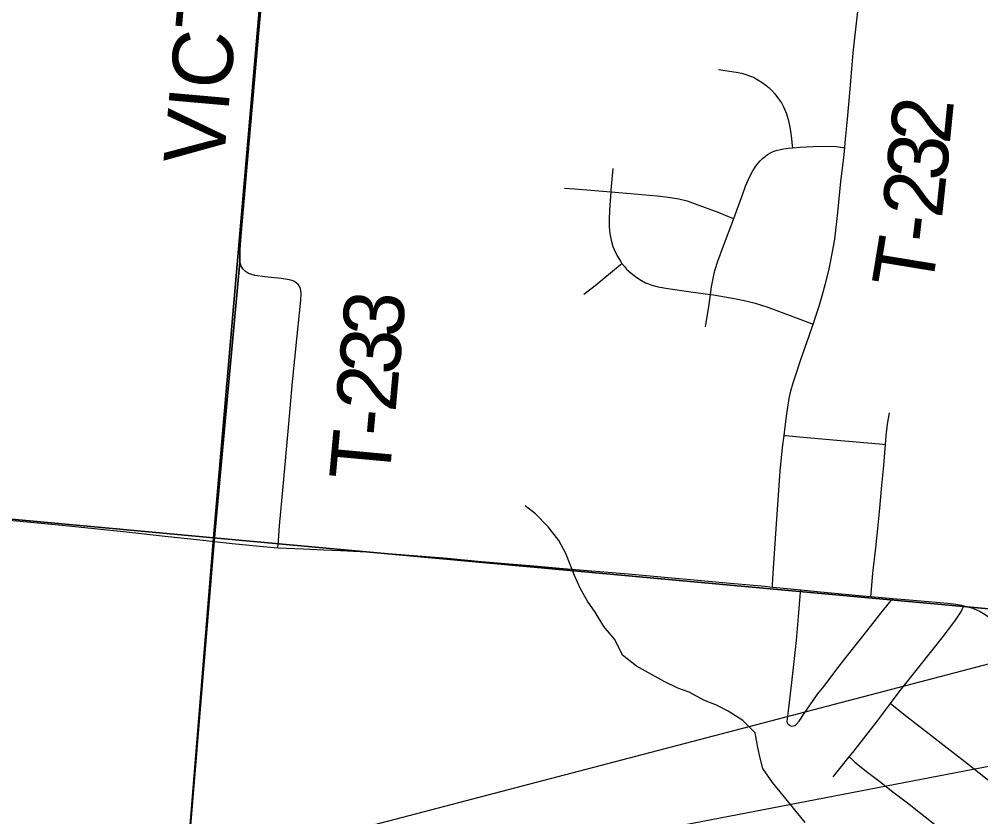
# Model space of a CAD drawing. Extents: x 0 to 34, y 0 to 22.
# Drawn here: x 4.764 to 5.672, y 19.65 to 20.403 of the extents above; entities that cross this region are included whole.
import ezdxf

# ---------------------------------------------------------------- set-up
doc = ezdxf.new("R2010")
doc.units = 0
for name, color, linetype in [('GM_X_Corporation', 7, 'Continuous'), ('GM_X_County_Road', 7, 'Continuous'), ('GM_X_Minor_River', 7, 'Continuous'), ('GM_X_Township_Road', 7, 'Continuous'), ('GM_X_Township_Road_Text', 7, 'Continuous'), ('SH_Text', 7, 'Continuous')]:
    doc.layers.add(name, color=color, linetype=linetype)

msp = doc.modelspace()

# ---------------------------------------------------------------- linework, layer by layer
at = {"layer": 'GM_X_Corporation'}
for points in [[(4.51346, 20.95784), (5.03429, 20.91348), (4.9476, 19.91357), (3.95309, 20.00548), (4.02045, 20.95784)], [(4.75761, 18.42534), (4.82227, 18.41158), (4.8466, 18.68337), (4.86018, 18.85455), (4.86171, 18.87383), (4.91551, 19.51709), (4.94845, 19.9107), (4.97265, 20.17394), (4.97237, 20.1772), (4.9726, 20.18655), (4.97354, 20.19897), (4.97736, 20.24223), (4.98502, 20.3319), (4.98877, 20.3752), (4.99328, 20.42466)], [(4.99328, 20.42466), (4.98877, 20.3752), (4.98502, 20.3319), (4.97736, 20.24223), (4.97354, 20.19897), (4.9726, 20.18655), (4.97237, 20.1772), (4.97265, 20.17394), (4.94845, 19.9107), (4.91551, 19.51709), (4.86171, 18.87383), (4.86018, 18.85455), (4.8466, 18.68337), (4.82227, 18.41158)]]:
    msp.add_lwpolyline(points, dxfattribs=at)
for points in [[(5.03429, 20.91348), (6.08229, 20.82057), (5.99165, 19.81795), (4.9476, 19.91357)], [(3.95309, 20.00548), (4.9476, 19.91357), (4.86332, 18.87576), (3.91027, 18.95453)], [(4.9476, 19.91357), (5.99165, 19.81795), (5.88574, 18.80005), (4.86332, 18.87576)]]:
    msp.add_lwpolyline(points, close=True, dxfattribs=at)
at = {"layer": 'GM_X_County_Road'}
msp.add_line((5.56793, 19.85833), (5.58872, 19.85656), dxfattribs=at)
for points in [[(4.67837, 19.93746), (4.69478, 19.93599), (4.75189, 19.9306), (4.8079, 19.92521), (4.86549, 19.9192), (4.9021, 19.91534), (4.94077, 19.91106), (4.94867, 19.91016)], [(4.94867, 19.91016), (4.96528, 19.90829), (4.99802, 19.90512), (5.00849, 19.90429)], [(5.00849, 19.90429), (5.03255, 19.90332), (5.05167, 19.9025), (5.06742, 19.90182), (5.09202, 19.9004), (5.1163, 19.89867), (5.14052, 19.89663), (5.16839, 19.89435), (5.19725, 19.89181), (5.22678, 19.88928), (5.24995, 19.88736), (5.27424, 19.88508), (5.30068, 19.88285), (5.33936, 19.87958), (5.37668, 19.87618), (5.4014, 19.87395), (5.43167, 19.8713), (5.46103, 19.8686)], [(5.46103, 19.8686), (5.46789, 19.86796), (5.47504, 19.86719)], [(5.47504, 19.86719), (5.48556, 19.86604), (5.50181, 19.86446)], [(5.50181, 19.86446), (5.51725, 19.86296), (5.56001, 19.859), (5.56793, 19.85833)], [(5.58872, 19.85656), (5.60802, 19.85492), (5.64033, 19.85202), (5.64831, 19.85109), (5.65338, 19.85017), (5.65562, 19.84963)], [(5.65562, 19.84963), (5.65856, 19.84893), (5.66283, 19.84763), (5.66703, 19.84596), (5.67111, 19.84405), (5.6758, 19.84121), (5.69687, 19.82625), (5.70991, 19.81649), (5.71639, 19.81174)]]:
    msp.add_lwpolyline(points, dxfattribs=at)
at = {"layer": 'GM_X_Minor_River'}
msp.add_lwpolyline([(5.50612, 19.64504), (5.48516, 19.67036), (5.47506, 19.68264), (5.46612, 19.69605), (5.46358, 19.70558), (5.46142, 19.71586), (5.45894, 19.72957), (5.44731, 19.74111), (5.43337, 19.75001), (5.42242, 19.75584), (5.41108, 19.76015), (5.39637, 19.76793), (5.38578, 19.77185), (5.3737, 19.77769), (5.36087, 19.78469), (5.34691, 19.79245), (5.33375, 19.80287), (5.32634, 19.81777), (5.31586, 19.83006), (5.30767, 19.84346), (5.30058, 19.8538), (5.2939, 19.86566), (5.28836, 19.87827), (5.28026, 19.89889), (5.27358, 19.91113), (5.26349, 19.92417), (5.25149, 19.93648), (5.2417, 19.94381)], dxfattribs=at)
at = {"layer": 'GM_X_Township_Road'}
msp.add_line((5.53231, 19.68805), (5.54745, 19.70679), dxfattribs=at)
for points in [[(4.97269, 20.17558), (4.9726, 20.17666), (4.97283, 20.18602), (4.97377, 20.19843), (4.97759, 20.2417), (4.98525, 20.33137), (4.989, 20.37466), (4.99351, 20.42412), (4.9998, 20.49521), (5.0042, 20.54779), (5.00754, 20.59087), (5.01026, 20.62171), (5.01525, 20.68047), (5.01822, 20.71761), (5.01898, 20.72572)], [(5.54339, 20.28204), (5.54389, 20.28684), (5.54584, 20.30897), (5.54836, 20.3373), (5.55142, 20.37142), (5.55513, 20.40507), (5.55927, 20.43901), (5.5627, 20.46517), (5.56568, 20.48948), (5.56821, 20.5115), (5.57096, 20.53627), (5.57279, 20.55439), (5.57325, 20.56116), (5.57348, 20.56455)], [(5.42433, 20.35575), (5.44088, 20.3534), (5.44626, 20.35237), (5.45011, 20.35122), (5.45359, 20.34994), (5.45722, 20.34846), (5.46135, 20.3462), (5.46552, 20.34358), (5.46902, 20.34093), (5.47209, 20.33847), (5.47448, 20.33594), (5.47728, 20.33273), (5.48083, 20.32816), (5.48363, 20.3242), (5.48554, 20.32044), (5.48834, 20.31382), (5.48988, 20.30872), (5.49121, 20.30303), (5.49223, 20.29757), (5.49312, 20.29081), (5.49387, 20.28364), (5.49405, 20.28191)], [(5.43861, 20.21507), (5.44133, 20.22222), (5.44676, 20.23754), (5.44969, 20.24555), (5.4521, 20.2514), (5.45416, 20.25553), (5.45666, 20.26009), (5.4595, 20.26457), (5.46165, 20.26734), (5.46367, 20.26964), (5.4658, 20.27179), (5.4681, 20.27376), (5.47056, 20.27552), (5.47316, 20.27702), (5.4759, 20.27828), (5.47875, 20.27929), (5.48403, 20.28049), (5.48979, 20.28152), (5.49405, 20.28191)], [(5.49405, 20.28191), (5.50124, 20.28256), (5.51363, 20.28316), (5.52778, 20.28341), (5.53541, 20.283), (5.54126, 20.2823), (5.54339, 20.28204)], [(5.51369, 20.11552), (5.51522, 20.11997), (5.51901, 20.13156), (5.52208, 20.142), (5.5252, 20.15381), (5.52829, 20.16619), (5.53002, 20.17387), (5.5322, 20.18534), (5.53399, 20.19566), (5.53678, 20.22067), (5.53977, 20.25002), (5.5424, 20.27238), (5.54339, 20.28204)], [(5.32437, 20.26242), (5.32273, 20.24202), (5.3226, 20.24038)], [(5.27892, 20.24383), (5.28828, 20.24314), (5.30365, 20.24186), (5.3226, 20.24038)], [(5.3226, 20.24038), (5.32127, 20.22326), (5.32088, 20.21352), (5.32104, 20.20727), (5.32159, 20.20103), (5.32279, 20.19484), (5.32465, 20.18882), (5.3271, 20.18304), (5.32919, 20.17884), (5.33162, 20.17476), (5.33309, 20.17278)], [(5.3226, 20.24038), (5.33031, 20.23978), (5.3662, 20.23659), (5.3767, 20.23522), (5.38662, 20.23357), (5.39451, 20.23178), (5.40226, 20.2291), (5.42457, 20.22083), (5.43652, 20.21594), (5.43861, 20.21507)], [(5.41668, 20.14352), (5.41775, 20.1507), (5.41949, 20.16), (5.42086, 20.16598), (5.42349, 20.17483), (5.42883, 20.18936), (5.43861, 20.21507)], [(5.00849, 19.90429), (5.00887, 19.91071), (5.01007, 19.92501), (5.01338, 19.96212), (5.01838, 20.01776), (5.02226, 20.06104), (5.02649, 20.10427), (5.0288, 20.12586), (5.03006, 20.13819), (5.03042, 20.14429), (5.03015, 20.14723), (5.02933, 20.14999), (5.02786, 20.15242), (5.02583, 20.15445), (5.02337, 20.15593), (5.02058, 20.15693), (5.01763, 20.15767), (5.01159, 20.15862), (4.99615, 20.1602), (4.98687, 20.16146), (4.98374, 20.16218), (4.9807, 20.16332), (4.97789, 20.16504), (4.97552, 20.16736), (4.97383, 20.17022), (4.97288, 20.17341), (4.97269, 20.17558)], [(5.29714, 20.14377), (5.30775, 20.15192), (5.33127, 20.17128), (5.33309, 20.17278)], [(5.33309, 20.17278), (5.33538, 20.16969), (5.33749, 20.16733), (5.33978, 20.16513), (5.34339, 20.16215), (5.34722, 20.15937), (5.35148, 20.15663), (5.35537, 20.15458), (5.35828, 20.15333), (5.36125, 20.15227), (5.36733, 20.15068), (5.37655, 20.14902), (5.39808, 20.14606), (5.41668, 20.14352)], [(5.41181, 20.11283), (5.41526, 20.134), (5.41668, 20.14352)], [(5.41668, 20.14352), (5.41956, 20.14312), (5.4409, 20.13942), (5.44995, 20.13748), (5.45889, 20.13512), (5.47065, 20.13137), (5.49095, 20.1238), (5.50844, 20.11743), (5.51369, 20.11552)], [(5.48604, 20.01033), (5.48703, 20.0185), (5.48873, 20.03086), (5.49104, 20.04533), (5.49256, 20.0524), (5.49466, 20.06006), (5.49676, 20.06676), (5.50203, 20.08213), (5.50983, 20.10426), (5.51369, 20.11552)], [(5.5817, 20.00183), (5.58237, 20.00999), (5.58367, 20.02115), (5.58447, 20.02649), (5.58558, 20.03162)], [(5.47504, 19.86719), (5.4752, 19.86987), (5.47639, 19.88969), (5.47896, 19.92676), (5.48231, 19.97674), (5.48465, 19.99887), (5.48604, 20.01033)], [(5.48604, 20.01033), (5.48755, 20.01018), (5.49721, 20.00928), (5.53586, 20.00595), (5.57625, 20.00232), (5.5817, 20.00183)], [(5.56793, 19.85833), (5.56817, 19.86102), (5.56988, 19.88045), (5.5727, 19.9043), (5.57461, 19.9226), (5.57602, 19.9382), (5.57828, 19.96316), (5.58007, 19.98187), (5.5817, 20.00183)], [(5.4914, 19.73653), (5.49007, 19.73761), (5.48925, 19.73868), (5.48889, 19.74032), (5.49056, 19.75275), (5.49349, 19.77709), (5.49775, 19.81665), (5.50048, 19.84709), (5.50166, 19.86255), (5.50181, 19.86446)], [(5.4914, 19.73653), (5.49303, 19.73602), (5.49477, 19.73607), (5.49625, 19.73653), (5.49789, 19.73766), (5.50039, 19.74057), (5.50509, 19.74798), (5.51071, 19.7561), (5.51776, 19.76622), (5.52378, 19.77357), (5.53508, 19.78859), (5.5447, 19.80096), (5.56426, 19.82543), (5.57768, 19.84276), (5.58552, 19.85255), (5.58872, 19.85656)], [(5.58648, 19.75739), (5.59464, 19.76818), (5.61447, 19.79329), (5.63524, 19.81934), (5.64722, 19.83514), (5.65343, 19.84445), (5.6546, 19.84692), (5.6553, 19.8488), (5.65562, 19.84963)], [(5.54745, 19.70679), (5.55087, 19.71104), (5.57316, 19.73978), (5.58648, 19.75739)], [(5.58648, 19.75739), (5.59105, 19.75378), (5.60076, 19.74611), (5.62008, 19.73078), (5.63721, 19.71762), (5.65681, 19.70259), (5.67616, 19.68723), (5.68757, 19.67842), (5.69227, 19.67466), (5.69405, 19.67323)], [(5.54745, 19.70679), (5.55057, 19.70408), (5.55294, 19.70202), (5.5652, 19.69225), (5.57766, 19.68269), (5.58761, 19.675), (5.60254, 19.66348), (5.61491, 19.65379), (5.62976, 19.64217), (5.64591, 19.62995), (5.64983, 19.62668), (5.65156, 19.62469), (5.65356, 19.62214), (5.65483, 19.62051)]]:
    msp.add_lwpolyline(points, dxfattribs=at)
at = {"layer": 'SH_Text'}
msp.add_lwpolyline([(9.4782, 20.78964), (4.28936, 19.4307), (9.4782, 20.42968)], close=True, dxfattribs=at)

# ---------------------------------------------------------------- texts
at = {"layer": 'GM_X_Township_Road_Text'}
for s, height, rotation, p in [('VICTORY', 0.056818, 84.9299, (4.95702, 20.2643)), ('2', 0.05682, 84.24046, (5.64232, 20.28449)), ('3', 0.05682, 84.16097, (5.63875, 20.24959)), ('2', 0.05682, 83.82323, (5.63495, 20.21443)), ('-', 0.05682, 83.2797, (5.63215, 20.19067)), ('T', 0.05682, 80.6807, (5.62488, 20.14595)), ('3', 0.05682, 85.52964, (5.12564, 20.10196)), ('3', 0.05682, 84.98747, (5.12253, 20.06651)), ('2', 0.05682, 84.81566, (5.11935, 20.03147)), ('-', 0.05682, 84.75993, (5.11722, 20.00817)), ('T', 0.05682, 84.75551, (5.11333, 19.96585))]:
    msp.add_text(s, height=height, rotation=rotation, dxfattribs=at).set_placement(p)

doc.saveas('drawing.dxf')
